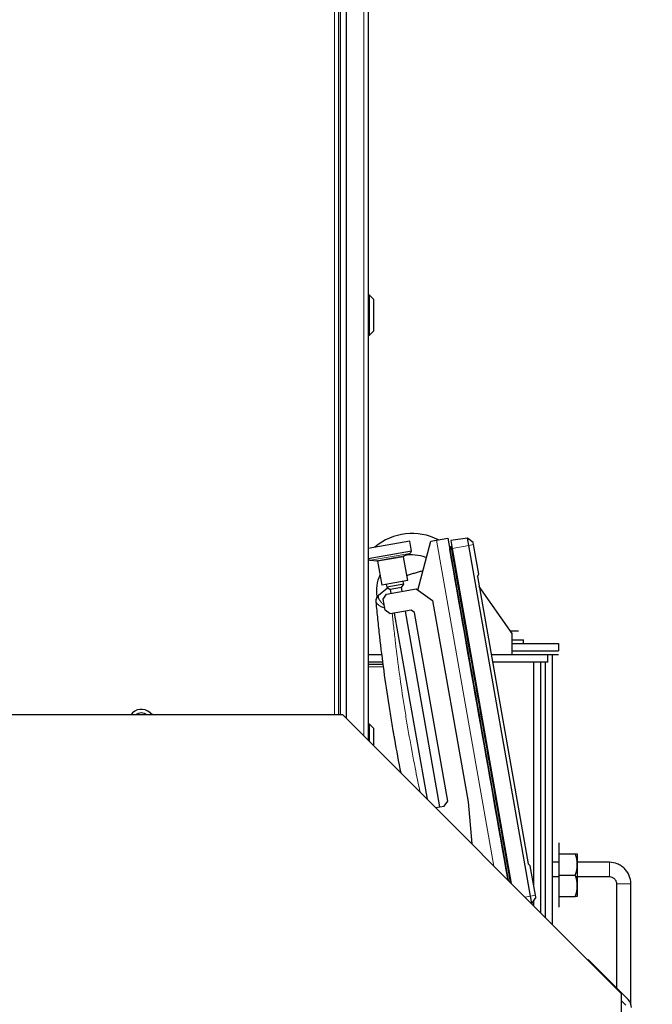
# Model space of a CAD drawing. Header units: inches. Extents: x 0 to 29700, y -16 to 21000.
# Tile 292 of 376: x 15383 to 15826, y 17149 to 17838. Entities that reach past the tile are written whole.
import ezdxf

# ---------------------------------------------------------------- set-up
doc = ezdxf.new("R2010")
doc.units = ezdxf.units.IN
doc.layers.add('1', color=7, linetype='Continuous', true_color=0xffffff)
doc.layers.add('254', color=7, linetype='Continuous', true_color=0xffffff)
doc.styles.add('latin_extended', font='simplex.shx')
doc.dimstyles.get("Standard").update_dxf_attribs({"dimtxt": 0.18, "dimasz": 0.18, "dimexe": 0.18, "dimexo": 0.0625, "dimgap": 0.09, "dimtad": 0, "dimtih": 1, "dimtoh": 1, "dimdec": 4, "dimzin": 0, "dimdsep": 46, "dimtxsty": 'Standard', "dimcen": 0.09, "dimadec": 0, "dimazin": 0, "dimtfac": 1, "dimtdec": 4, "dimtofl": 0, "dimtmove": 0, "dimatfit": 3, "dimfxl": 1, "dimtolj": 1, "dimtzin": 0, "dimarcsym": 0})

# ---------------------------------------------------------------- blocks, each defined once
blk = doc.blocks.new('_U4')
at = {"layer": '254', "color": 3, "linetype": 'Continuous', "lineweight": 13, "transparency": 16777216}
for p, q in [((13540.1, 16100.87), (13540.1, 18753.19)), ((16342.13, 14881.25), (16342.13, 18753.19)), ((13715.1, 18703.19), (16167.13, 18703.19))]:
    blk.add_line(p, q, dxfattribs=at)
at = {"layer": '254', "color": 3, "transparency": 16777216}
for points in [[(13715.1, 18732.36), (13715.1, 18674.02), (13540.1, 18703.19)], [(16167.13, 18674.02), (16167.13, 18732.36), (16342.13, 18703.19)]]:
    blk.add_solid(points, dxfattribs=at)
at = {"layer": 'Defpoints', "color": 0, "transparency": 16777216}
for p in [(16342.13, 18703.19), (13540.1, 16050.87), (16342.13, 14831.25)]:
    blk.add_point(p, dxfattribs=at)
at = {"layer": '254', "color": 2, "lineweight": 13, "transparency": 16777216, "insert": (14632.78, 18965.69), "char_height": 175, "attachment_point": 1, "style": 'latin_extended'}
blk.add_mtext('\\A1;2802', dxfattribs=at)
blk = doc.blocks.new('_U7')
at = {"layer": '254', "color": 3, "linetype": 'Continuous', "lineweight": 13, "transparency": 16777216}
for p, q in [((15466.6, 18031.19), (16892.13, 18031.19)), ((16842.13, 15783.69), (16842.13, 17856.19)), ((15014.6, 15608.69), (16892.13, 15608.69))]:
    blk.add_line(p, q, dxfattribs=at)
at = {"layer": '254', "color": 3, "transparency": 16777216}
for points in [[(16871.29, 17856.19), (16812.96, 17856.19), (16842.13, 18031.19)], [(16812.96, 15783.69), (16871.29, 15783.69), (16842.13, 15608.69)]]:
    blk.add_solid(points, dxfattribs=at)
at = {"layer": 'Defpoints', "color": 0, "transparency": 16777216}
for p in [(15416.6, 18031.19), (16842.13, 18031.19), (14964.6, 15608.69)]:
    blk.add_point(p, dxfattribs=at)
at = {"layer": '254', "color": 2, "lineweight": 13, "transparency": 16777216, "insert": (16579.63, 16511.61), "char_height": 175, "attachment_point": 1, "rotation": 90, "style": 'latin_extended'}
blk.add_mtext('\\A1;2422', dxfattribs=at)

msp = doc.modelspace()

# ---------------------------------------------------------------- linework, layer by layer
at = {"layer": '1', "color": 110, "linetype": 'Continuous', "lineweight": 13}
for p, q in [((15603.805, 17351.779), (15603.805, 18031.192)), ((15624.23, 17337.153), (15624.23, 18028.692)), ((15607.905, 18009.692), (15607.905, 17351.776)), ((15675.188, 17473.942), (15715.381, 17246.001)), ((15656.467, 17464.76), (15628.955, 17459.909)), ((15684.69, 17467.644), (15685.633, 17467.808)), ((15697.666, 17470.29), (15686.142, 17468.258)), ((15701.111, 17470.897), (15697.666, 17470.29)), ((15652.378, 17462.979), (15633.405, 17459.633)), ((15652.086, 17462.434), (15633.867, 17459.221)), ((15740.905, 17225.073), (15736.995, 17224.383)), ((15744.349, 17225.68), (15740.905, 17225.073))]:
    msp.add_line(p, q, dxfattribs=at)
at = {"layer": '1', "color": 2, "linetype": 'Continuous', "lineweight": 25}
for p, q in [((15606.605, 18028.392), (15606.605, 17351.774)), ((15612.23, 17349.153), (15612.23, 18028.692)), ((15627.23, 18025.692), (15627.23, 17334.158)), ((15628.23, 17645.292), (15627.23, 17645.292)), ((15631.23, 17642.292), (15628.23, 17645.292)), ((15628.23, 17617.292), (15628.23, 17645.292)), ((15631.23, 17620.292), (15631.23, 17642.292)), ((15627.23, 17617.292), (15628.23, 17617.292)), ((15628.23, 17617.292), (15631.23, 17620.292)), ((15656.432, 17473.354), (15627.229, 17468.205)), ((15657.658, 17466.399), (15656.432, 17473.354)), ((15662.095, 17439.086), (15671.249, 17473.248)), ((15671.249, 17473.248), (15675.188, 17473.942)), ((15675.188, 17473.942), (15683.067, 17475.331)), ((15683.067, 17475.331), (15725.243, 17236.137)), ((15696.775, 17475.345), (15685.179, 17473.716)), ((15685.179, 17473.716), (15686.142, 17468.258)), ((15700.848, 17472.385), (15696.775, 17475.345)), ((15697.666, 17470.29), (15696.775, 17475.345)), ((15701.111, 17470.897), (15700.848, 17472.385)), ((15657.658, 17466.399), (15627.274, 17461.042)), ((15652.378, 17462.979), (15656.467, 17464.76)), ((15684.404, 17467.75), (15684.41, 17467.751)), ((15684.41, 17467.751), (15684.41, 17467.752)), ((15684.437, 17467.6), (15684.41, 17467.752)), ((15684.43, 17467.599), (15684.437, 17467.6)), ((15684.437, 17467.6), (15684.69, 17467.644)), ((15684.569, 17468.33), (15685.338, 17469.481)), ((15686.142, 17468.258), (15727.462, 17233.918)), ((15740.905, 17225.073), (15697.666, 17470.29)), ((15704.744, 17450.29), (15701.111, 17470.897)), ((15627.23, 17461.293), (15627.274, 17461.042)), ((15628.955, 17459.909), (15633.405, 17459.633)), ((15633.867, 17459.221), (15636.819, 17442.48)), ((15655.038, 17445.692), (15652.086, 17462.434)), ((15655.038, 17445.692), (15636.819, 17442.48)), ((15652.184, 17443.158), (15651.837, 17445.128)), ((15703.79, 17448.638), (15704.744, 17450.29)), ((15703.79, 17448.638), (15739.254, 17247.514)), ((15634.68, 17435.49), (15640.894, 17440.705)), ((15640.019, 17443.044), (15640.367, 17441.074)), ((15640.194, 17436.293), (15660.875, 17439.94)), ((15652.184, 17443.158), (15640.367, 17441.074)), ((15640.367, 17441.074), (15642.684, 17439.452)), ((15650.562, 17440.841), (15642.684, 17439.452)), ((15642.684, 17439.452), (15643.149, 17436.814)), ((15650.562, 17440.841), (15652.184, 17443.158)), ((15651.027, 17438.204), (15650.562, 17440.841)), ((15660.875, 17439.94), (15672.46, 17431.828)), ((15632.962, 17430.704), (15632.916, 17431.193)), ((15637.761, 17432.818), (15640.194, 17436.293)), ((15639.15, 17424.94), (15637.761, 17432.818)), ((15672.46, 17431.828), (15697.292, 17291.001)), ((15642.625, 17422.506), (15639.15, 17424.94)), ((15657.398, 17425.111), (15642.625, 17422.506)), ((15645.58, 17423.027), (15668.535, 17292.844)), ((15677.595, 17287.528), (15653.458, 17424.416)), ((15659.714, 17423.489), (15657.398, 17425.111)), ((15682.983, 17291.524), (15659.714, 17423.489)), ((15609.605, 17351.774), (15163.914, 17351.774)), ((15476.387, 17351.774), (15474.692, 17353.327)), ((15804.605, 17156.774), (15609.605, 17351.774)), ((15628.23, 17345.292), (15627.23, 17345.292)), ((15631.23, 17342.292), (15628.23, 17345.292)), ((15628.23, 17333.15), (15628.23, 17345.292)), ((15631.23, 17330.149), (15631.23, 17342.292)), ((15674.411, 17286.967), (15680.55, 17288.049)), ((15680.55, 17288.049), (15682.983, 17291.524)), ((15697.292, 17291.001), (15699.872, 17261.507)), ((15740.716, 17246.287), (15739.254, 17247.514)), ((15744.349, 17225.68), (15740.716, 17246.287)), ((15741.796, 17220.017), (15740.905, 17225.073)), ((15744.612, 17224.192), (15741.796, 17220.017)), ((15744.612, 17224.192), (15744.349, 17225.68)), ((15741.796, 17220.017), (15741.437, 17219.941)), ((15781.248, 17180.735), (15780.946, 17180.433)), ((15809.262, 17152.721), (15781.248, 17180.735)), ((15804.605, 16898.774), (15804.605, 17156.774)), ((15804.604, 17151.722), (15807.605, 17148.721))]:
    msp.add_line(p, q, dxfattribs=at)
for centre, radius, start, end in [((15655.668, 17466.593), 2, 293.540716, 354.424215), ((15629.078, 17461.905), 2, 205.575785, 266.459284), ((15633.374, 17459.134), 0.5, 10, 86.459284), ((15652.578, 17462.52), 0.5, 113.540716, 190), ((15468.612, 17346.692), 9, 47.5, 145.619852), ((15468.612, 17346.692), 6.5, 51.432805, 128.570986), ((15803.605, 17147.065), 8, 0, 45)]:
    msp.add_arc(centre, radius, start, end, dxfattribs=at)
for centre, major_axis, ratio, start_param, end_param in [((15685.358, 17467.802), (-0.936, -0.165), 0.9999989, 5.5196438, 6.0795337), ((15685.358, 17467.802), (0.936, 0.165), 0.9999987, 2.3780513, 2.9318039), ((15686.169, 17468.926), (-0.985, -0.174), 0.9999989, 4.8561844, 5.5190238), ((15686.169, 17468.925), (0.985, 0.174), 0.9999987, 1.7145918, 2.3773026), ((15686.344, 17467.935), (-0.985, -0.174), 0.0014601, 0.7635661, 1.4270009)]:
    msp.add_ellipse(centre, major_axis=major_axis, ratio=ratio, start_param=start_param, end_param=end_param, dxfattribs=at)
at = {"layer": '1', "color": 110, "linetype": 'Continuous', "lineweight": 13}
msp.add_ellipse((15637.94, 17431.172), major_axis=(4.978, 0.468), ratio=0.9597088, start_param=2.2536205, end_param=3.1415927, dxfattribs=at)
at = {"layer": '1', "color": 2, "linetype": 'Continuous', "lineweight": 25}
for points, knots in [([(15684.41, 17467.836), (15684.409, 17467.816), (15684.409, 17467.786), (15684.41, 17467.758), (15684.41, 17467.75), (15684.41, 17467.751), (15684.41, 17467.752)], [0, 0, 0, 0, 0.4185608, 0.7828854, 0.9114962, 1, 1, 1, 1]), ([(15654.391, 17449.351), (15654.801, 17449.482), (15655.211, 17449.612), (15656.544, 17450.031), (15657.467, 17450.315), (15659.316, 17450.874), (15660.242, 17451.148), (15661.634, 17451.551), (15662.098, 17451.685), (15663.027, 17451.948), (15663.956, 17452.209), (15664.887, 17452.465), (15665.479, 17452.627), (15665.606, 17452.661), (15665.732, 17452.695)], [0, 0, 0, 0, 0.109185, 0.109185, 0.3542005, 0.3542005, 0.5992159, 0.5992159, 0.7217237, 0.7217237, 0.8442314, 0.9667391, 0.9667391, 1, 1, 1, 1]), ([(15650.343, 17311.031), (15648.787, 17318.922), (15647.311, 17326.828), (15645.739, 17335.745), (15645.565, 17336.74), (15645.219, 17338.729), (15644.704, 17341.713), (15643.53, 17348.679), (15642.57, 17354.656), (15640.708, 17366.619), (15639.548, 17374.605), (15637.39, 17390.598), (15636.391, 17398.606), (15635.243, 17408.628), (15635.019, 17410.634), (15634.58, 17414.645), (15633.937, 17420.664), (15633.34, 17426.687), (15632.962, 17430.704)], [0, 0, 0, 0, 0.1993995, 0.1993995, 0.2244183, 0.2244183, 0.2494371, 0.2994746, 0.3995497, 0.3995497, 0.5996998, 0.5996998, 0.7998499, 0.7998499, 0.8498874, 0.8498874, 0.8999249, 1, 1, 1, 1])]:
    msp.add_open_spline(points, degree=3, knots=knots, dxfattribs=at)
for points, degree in [([(15725.252, 17236.13), (15711.647, 17313.285), (15698.042, 17390.441), (15684.437, 17467.6)], 3), ([(15685.338, 17469.481), (15684.569, 17468.33)], 1), ([(15685.338, 17469.481), (15684.569, 17468.33)], 1), ([(15684.69, 17467.644), (15684.645, 17467.902), (15684.591, 17468.204), (15684.569, 17468.331), (15684.569, 17468.33)], 3), ([(15685.338, 17469.481), (15685.338, 17469.483), (15685.401, 17469.122), (15685.553, 17468.264), (15685.633, 17467.808)], 3), ([(15632.916, 17431.193), (15632.872, 17431.656), (15632.919, 17432.564), (15633.307, 17433.769), (15633.92, 17434.761), (15634.421, 17435.273), (15634.68, 17435.49)], 3)]:
    msp.add_open_spline(points, degree=degree, dxfattribs=at)
at = {"layer": '1', "color": 110, "linetype": 'Continuous', "lineweight": 13}
for points in [[(15725.568, 17235.811), (15711.942, 17313.088), (15698.316, 17390.365), (15684.69, 17467.644)], [(15685.633, 17467.808), (15699.338, 17390.083), (15713.043, 17312.358), (15726.748, 17234.632)]]:
    msp.add_open_spline(points, degree=3, dxfattribs=at)
for points, knots in [([(15638.914, 17426.258), (15638.832, 17426.296), (15638.436, 17426.482), (15638.055, 17426.667), (15637.616, 17426.888), (15637.473, 17426.961), (15637.261, 17427.071), (15637.192, 17427.108), (15637.054, 17427.181), (15636.986, 17427.218), (15636.649, 17427.399), (15636.135, 17427.688), (15635.673, 17427.97), (15635.236, 17428.249), (15635.03, 17428.387), (15634.645, 17428.66), (15634.442, 17428.812), (15634.258, 17428.962), (15634.217, 17428.995), (15634.197, 17429.012), (15634.137, 17429.062), (15634.098, 17429.095), (15633.985, 17429.193), (15633.913, 17429.258), (15633.709, 17429.449), (15633.469, 17429.699), (15633.289, 17429.936), (15633.141, 17430.166), (15633.083, 17430.278), (15632.998, 17430.496), (15632.971, 17430.601), (15632.962, 17430.704)], [0, 0, 0, 0, 0.0231123, 0.1119203, 0.1119203, 0.1563242, 0.1563242, 0.1785262, 0.1785262, 0.2007282, 0.2007282, 0.2895362, 0.3783442, 0.3783442, 0.4671522, 0.4671522, 0.5559601, 0.5670611, 0.5670611, 0.5781621, 0.5781621, 0.6003641, 0.6003641, 0.6447681, 0.6447681, 0.7335761, 0.8223841, 0.8223841, 0.911192, 0.911192, 1, 1, 1, 1]), ([(15634.45, 17434.583), (15634.441, 17434.434), (15634.449, 17434.278), (15634.493, 17433.956), (15634.53, 17433.788), (15634.633, 17433.441), (15634.765, 17433.083), (15634.955, 17432.701), (15635.119, 17432.406), (15635.177, 17432.306), (15635.27, 17432.154), (15635.302, 17432.103), (15635.351, 17432.026), (15635.368, 17432), (15635.401, 17431.949), (15635.554, 17431.716), (15635.723, 17431.479), (15636.049, 17431.05), (15636.224, 17430.833), (15636.599, 17430.391), (15636.998, 17429.943), (15637.445, 17429.482), (15637.739, 17429.19), (15637.799, 17429.131), (15637.92, 17429.013), (15637.981, 17428.954), (15638.167, 17428.777), (15638.293, 17428.658), (15638.453, 17428.51), (15638.485, 17428.48), (15638.517, 17428.451)], [0, 0, 0, 0, 0.0987801, 0.0987801, 0.1975601, 0.1975601, 0.2963402, 0.3951203, 0.3951203, 0.4445103, 0.4445103, 0.4692053, 0.4692053, 0.4815528, 0.4815528, 0.4939003, 0.5926804, 0.5926804, 0.6914605, 0.6914605, 0.7902405, 0.8890206, 0.8890206, 0.9137156, 0.9137156, 0.9384106, 0.9384106, 0.9878007, 0.9878007, 1, 1, 1, 1]), ([(15634.68, 17435.49), (15634.649, 17435.464), (15634.594, 17435.389), (15634.549, 17435.263), (15634.511, 17435.113), (15634.495, 17435.025), (15634.468, 17434.824), (15634.457, 17434.71), (15634.45, 17434.583)], [0, 0, 0, 0, 0.25, 0.5, 0.5, 0.75, 0.75, 1, 1, 1, 1]), ([(15644.184, 17422.78), (15644.508, 17419.578), (15644.845, 17416.377), (15645.396, 17411.344), (15645.601, 17409.513), (15646.019, 17405.85), (15646.232, 17404.02), (15647.32, 17394.869), (15648.259, 17387.558), (15650.273, 17372.954), (15651.349, 17365.661), (15653.065, 17354.736), (15653.654, 17351.096), (15654.563, 17345.64), (15654.871, 17343.822), (15655.494, 17340.187), (15655.81, 17338.37), (15657.411, 17329.289), (15658.76, 17322.038), (15661.293, 17309.095), (15662.451, 17303.398), (15663.652, 17297.709)], [0, 0, 0, 0, 0.0762664, 0.0762664, 0.1199345, 0.1199345, 0.1636026, 0.1636026, 0.3382751, 0.3382751, 0.5129476, 0.5129476, 0.6002838, 0.6002838, 0.643952, 0.643952, 0.6876201, 0.6876201, 0.8622926, 0.8622926, 1, 1, 1, 1])]:
    msp.add_open_spline(points, degree=3, knots=knots, dxfattribs=at)
at = {"layer": '254', "color": 2, "linetype": 'Continuous', "lineweight": 25}
for p, q in [((15728.105, 17408.694), (15705.055, 17441.468)), ((15726.768, 17410.594), (15729.473, 17410.594)), ((15729.473, 17410.594), (15732.605, 17410.594)), ((15728.105, 17393.694), (15728.105, 17408.694)), ((15728.105, 17404.194), (15736.105, 17404.194)), ((15736.105, 17401.694), (15736.105, 17404.194)), ((15728.093, 17401.694), (15760.605, 17401.694)), ((15728.093, 17396.694), (15760.605, 17396.694)), ((15760.605, 17401.694), (15760.605, 17396.694)), ((15637.097, 17393.694), (15627.216, 17393.694)), ((15637.737, 17388.694), (15627.216, 17388.694)), ((15753.105, 17393.694), (15713.458, 17393.694)), ((15753.105, 17388.694), (15714.345, 17388.694)), ((15743.105, 17388.694), (15743.105, 17232.739)), ((15748.105, 17213.272), (15748.105, 17388.694)), ((15751.105, 17388.687), (15751.105, 17210.27)), ((15751.105, 17388.687), (15751.105, 17210.27)), ((15753.105, 17388.694), (15753.105, 17393.694)), ((15756.105, 17393.694), (15753.105, 17393.694)), ((15760.605, 17393.694), (15756.104, 17393.694)), ((15756.105, 17393.694), (15756.105, 17205.264)), ((15637.956, 17387.039), (15627.229, 17387.039)), ((15761.105, 17246.346), (15761.105, 17262.194)), ((15761.105, 17254.694), (15772.265, 17254.694)), ((15773.605, 17254.694), (15773.605, 17247.194)), ((15761.105, 17217.194), (15761.105, 17246.346)), ((15773.605, 17247.194), (15773.605, 17232.194)), ((15761.105, 17239.694), (15772.265, 17239.694)), ((15773.605, 17232.194), (15773.605, 17224.694)), ((15761.105, 17224.694), (15772.265, 17224.694)), ((15743.105, 17221.953), (15743.105, 17218.271))]:
    msp.add_line(p, q, dxfattribs=at)
at = {"layer": '254', "color": 110, "linetype": 'Continuous', "lineweight": 13}
msp.add_line((15638.14, 17385.509), (15627.207, 17385.509), dxfattribs=at)
at = {"layer": '254', "color": 2, "linetype": 'Continuous', "lineweight": 25}
for radius, start, end in [(40, 62.529828, 130.612703), (40, 47.823159, 49.075155), (25, 67.551719, 102.668594), (25, 66.364844, 67.551719), (25, 154.311719, 189.608594)]:
    msp.add_arc((15658.105, 17438.694), radius, start, end, dxfattribs=at)
for points, degree in [([(15772.265, 17254.694), (15773.073, 17254.694), (15773.604, 17254.694), (15773.604, 17254.694)], 3), ([(15773.605, 17247.194), (15773.605, 17249.74), (15773.081, 17252.246), (15772.265, 17254.694)], 3), ([(15761.105, 17248.694), (15758.605, 17248.694), (15756.105, 17248.694)], 2), ([(15772.265, 17239.694), (15773.083, 17242.147), (15773.605, 17244.638), (15773.605, 17247.194)], 3), ([(15796.105, 17248.694), (15784.855, 17248.694), (15773.605, 17248.694)], 2), ([(15756.105, 17238.694), (15757.772, 17238.694), (15759.438, 17238.694), (15761.105, 17238.694)], 3), ([(15773.605, 17232.194), (15773.605, 17234.74), (15773.081, 17237.246), (15772.265, 17239.694)], 3), ([(15772.265, 17224.694), (15773.083, 17227.147), (15773.605, 17229.638), (15773.605, 17232.194)], 3), ([(15773.605, 17224.694), (15773.604, 17224.694), (15773.074, 17224.694), (15772.265, 17224.694)], 3)]:
    msp.add_open_spline(points, degree=degree, dxfattribs=at)
for points, knots in [([(15811.105, 17233.695), (15811.086, 17235.65), (15810.552, 17238.467), (15808.734, 17241.979), (15806.786, 17244.375), (15804.391, 17246.324), (15800.877, 17248.14), (15798.06, 17248.674), (15796.105, 17248.694)], [0, 0, 0, 0, 0.2394234, 0.3683288, 0.4999543, 0.6316238, 0.7605285, 1, 1, 1, 1]), ([(15772.519, 17238.694), (15775.936, 17238.694), (15783.798, 17238.694), (15791.66, 17238.694), (15796.105, 17238.694)], [0, 0, 0, 0, 0.4346811, 1, 1, 1, 1]), ([(15796.105, 17238.694), (15796.756, 17238.687), (15797.695, 17238.509), (15798.867, 17237.904), (15799.665, 17237.254), (15800.315, 17236.455), (15800.921, 17235.284), (15801.099, 17234.344), (15801.105, 17233.691)], [0, 0, 0, 0, 0.2393921, 0.3682545, 0.4998723, 0.6314591, 0.7603421, 1, 1, 1, 1]), ([(15801.105, 17233.691), (15801.105, 17229.648), (15801.105, 17221.56), (15801.105, 17209.427), (15801.105, 17191.805), (15801.105, 17175.622), (15801.105, 17163.484), (15801.105, 17160.88)], [0, 0, 0, 0, 0.166608, 0.333248, 0.499888, 0.8926828, 1, 1, 1, 1]), ([(15811.105, 17149.528), (15811.105, 17155.917), (15811.105, 17169.527), (15811.105, 17190.36), (15811.105, 17212.027), (15811.105, 17226.472), (15811.105, 17233.695)], [0, 0, 0, 0, 0.2277061, 0.4851314, 0.7425568, 1, 1, 1, 1])]:
    msp.add_open_spline(points, degree=3, knots=knots, dxfattribs=at)
at = {"layer": '254', "color": 110, "linetype": 'Continuous', "lineweight": 13}
for points, weights, knots in [([(15796.105, 17238.693), (15796.105, 17238.694), (15796.105, 17239.578), (15796.105, 17241.926), (15796.105, 17245.457), (15796.105, 17247.798), (15796.105, 17248.688), (15796.105, 17248.694)], [1.01661171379, 1.01661171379, 0.958470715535, 1.01661171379, 1.01661171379, 0.958746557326, 1.01619942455, 1.01660975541], [0, 0, 0, 0, 0, 0.5005945, 0.5005945, 0.5005945, 1, 1, 1, 1, 1]), ([(15806.105, 17233.693), (15804.337, 17233.693), (15801.989, 17233.692), (15801.104, 17233.691), (15801.105, 17233.691), (15801.989, 17233.692), (15804.337, 17233.693), (15807.872, 17233.694), (15810.221, 17233.695), (15811.105, 17233.695), (15811.104, 17233.695), (15810.221, 17233.695), (15807.872, 17233.694), (15806.105, 17233.693)], [1.01661171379, 1.01661171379, 0.958470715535, 1.01661171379, 1.01661171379, 0.958470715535, 1.01661171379, 1.01661171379, 0.958470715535, 1.01661171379, 1.01661171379, 0.958470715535, 1.01661171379, 1.01661171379], [0, 0, 0, 0, 0, 0.25, 0.25, 0.25, 0.5, 0.5, 0.5, 0.75, 0.75, 0.75, 1, 1, 1, 1, 1])]:
    msp.add_rational_spline(points, weights, degree=4, knots=knots, dxfattribs=at)

# ---------------------------------------------------------------- dimensions: what is measured, and where the dimension line sits
at = {"layer": '254', "color": 2, "linetype": 'Continuous', "lineweight": 13}
dim = msp.add_linear_dim(base=(16342.127, 18703.192), p1=(13540.095, 16050.87), p2=(16342.127, 14831.252), dimstyle='Standard', override={"dimscale": 50, "dimtxt": 3.5, "dimasz": 3.5, "dimexe": 1, "dimexo": 1, "dimgap": 1.75, "dimtad": 1, "dimtih": 1, "dimtoh": 0, "dimdec": 0, "dimlfac": 1, "dimzin": 8, "dimdsep": 46, "dimlunit": 2, "dimtxsty": 'latin_extended', "dimsah": 1, "dimse1": 0, "dimse2": 0, "dimsd1": 0, "dimsd2": 0, "dimclrd": 3, "dimclre": 3, "dimclrt": 2, "dimtol": 0, "dimtm": -0.1, "dimtfac": 0.714286, "dimtdec": 3, "dimtofl": 1, "dimtmove": 0, "dimtzin": 8, "dimlwd": 13, "dimlwe": 13}, dxfattribs=at)
dim.commit()
dim.dimension.update_dxf_attribs({"geometry": '_U4', "text_midpoint": (14941.111, 18703.192), "dimtype": 160})
dim = msp.add_linear_dim(base=(16842.127, 18031.192), p1=(14964.605, 15608.694), p2=(15416.605, 18031.192), angle=90, dimstyle='Standard', override={"dimscale": 50, "dimtxt": 3.5, "dimasz": 3.5, "dimexe": 1, "dimexo": 1, "dimgap": 1.75, "dimtad": 1, "dimtih": 0, "dimtoh": 0, "dimdec": 0, "dimlfac": 1, "dimzin": 8, "dimdsep": 46, "dimlunit": 2, "dimtxsty": 'latin_extended', "dimsah": 1, "dimse1": 0, "dimse2": 0, "dimsd1": 0, "dimsd2": 0, "dimclrd": 3, "dimclre": 3, "dimclrt": 2, "dimtol": 0, "dimtm": -0.1, "dimtfac": 0.714286, "dimtdec": 3, "dimtofl": 1, "dimtmove": 0, "dimtzin": 8, "dimlwd": 13, "dimlwe": 13}, dxfattribs=at)
dim.commit()
dim.dimension.update_dxf_attribs({"geometry": '_U7', "text_midpoint": (16842.127, 16819.943), "dimtype": 160})

doc.saveas('drawing.dxf')
